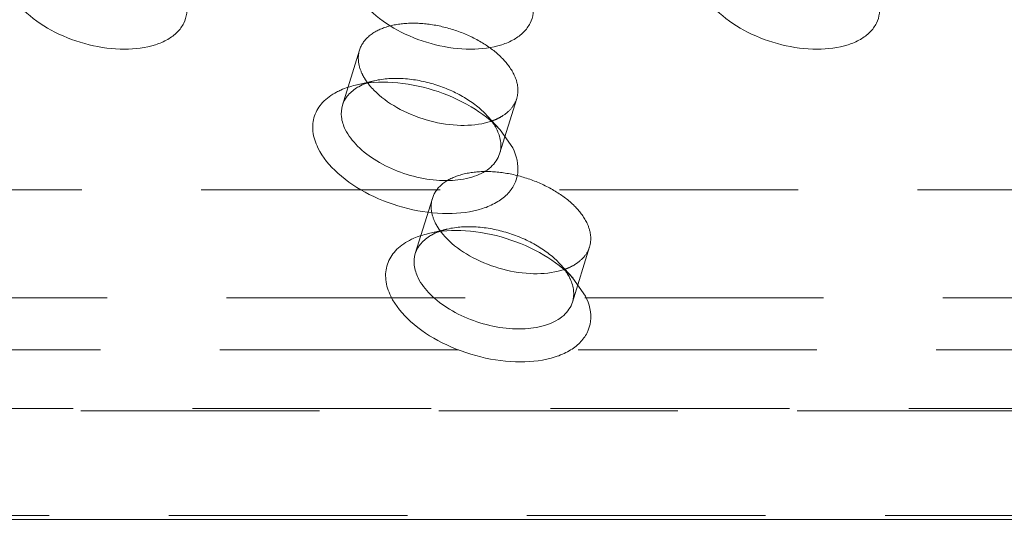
# Model space of a CAD drawing. Header units: millimetres. Extents: x 4497 to 11741, y 5958 to 12619.
# Tile 362 of 424: x 6600 to 6621, y 12335 to 12346. Entities that reach past the tile are written whole.
import ezdxf

# ---------------------------------------------------------------- set-up
doc = ezdxf.new("R2010")
doc.units = ezdxf.units.MM
doc.header["$LTSCALE"] = 0.8
doc.linetypes.add('HIDDEN', pattern=[9.525, 6.35, -3.175])
doc.layers.get('0').update_dxf_attribs({"linetype": 'CONTINUOUS', "lineweight": 0})
doc.layers.add('3', color=5, linetype='HIDDEN', lineweight=0)

msp = doc.modelspace()

# ---------------------------------------------------------------- linework, layer by layer
at = {"linetype": 'Continuous'}
for p, q in [((6610.262, 12343.546), (6610.53, 12343.161)), ((6611.811, 12340.388), (6612.08, 12340.004)), ((6638.496, 12335.254), (6487.442, 12335.254))]:
    msp.add_line(p, q, dxfattribs=at)
for centre, radius, start, end in [((6608.566, 12345.38), 1.4, 216.9479, 217.6446), ((6607.466, 12343.896), 0.585, 149.6044, 162.7578), ((6609.593, 12345.142), 1.492, 283.7632, 287.9868), ((6609.309, 12343.12), 0.982, 24.6217, 26.1426), ((6610.116, 12342.222), 1.4, 216.9479, 217.6446), ((6609.016, 12340.738), 0.585, 149.6044, 162.7578), ((6611.143, 12341.984), 1.492, 283.7632, 287.9868), ((6610.859, 12339.962), 0.982, 24.6217, 26.1426)]:
    msp.add_arc(centre, radius, start, end, dxfattribs=at)
for points, knots in [([(6603.501, 12346.506), (6603.572, 12346.36), (6603.633, 12346.113), (6603.54, 12345.806), (6603.396, 12345.612), (6603.186, 12345.457), (6602.813, 12345.3), (6602.237, 12345.233), (6601.504, 12345.331), (6600.792, 12345.593), (6600.2, 12345.978), (6599.906, 12346.324), (6599.817, 12346.506)], [0, 0, 0, 0, 0.096782, 0.141583, 0.188034, 0.239009, 0.296134, 0.428923, 0.58009, 0.735393, 0.879229, 1, 1, 1, 1]), ([(6610.87, 12346.506), (6610.941, 12346.36), (6611.002, 12346.113), (6610.909, 12345.806), (6610.764, 12345.612), (6610.554, 12345.457), (6610.181, 12345.3), (6609.605, 12345.233), (6608.873, 12345.331), (6608.161, 12345.593), (6607.568, 12345.978), (6607.274, 12346.324), (6607.185, 12346.506)], [0, 0, 0, 0, 0.096782, 0.141583, 0.188034, 0.239009, 0.296134, 0.428923, 0.58009, 0.735393, 0.879229, 1, 1, 1, 1]), ([(6618.238, 12346.506), (6618.309, 12346.36), (6618.37, 12346.113), (6618.277, 12345.806), (6618.133, 12345.612), (6617.923, 12345.457), (6617.55, 12345.3), (6616.974, 12345.233), (6616.241, 12345.331), (6615.529, 12345.593), (6614.937, 12345.978), (6614.643, 12346.324), (6614.554, 12346.506)], [0, 0, 0, 0, 0.096782, 0.141583, 0.188034, 0.239009, 0.296134, 0.428923, 0.58009, 0.735393, 0.879229, 1, 1, 1, 1]), ([(6606.782, 12344.35), (6606.812, 12344.365), (6606.941, 12344.427), (6607.078, 12344.471), (6607.185, 12344.496)], [0, 0, 0, 0, 0.236966, 1, 1, 1, 1]), ([(6606.961, 12344.192), (6606.975, 12344.216), (6607.041, 12344.313), (6607.132, 12344.39), (6607.207, 12344.438)], [0, 0, 0, 0, 0.237465, 1, 1, 1, 1]), ([(6607.185, 12344.496), (6607.441, 12344.557), (6608.006, 12344.585), (6608.847, 12344.423), (6609.633, 12344.083), (6610.084, 12343.741), (6610.262, 12343.546)], [0, 0, 0, 0, 0.236662, 0.499941, 0.763254, 1, 1, 1, 1]), ([(6607.207, 12344.438), (6607.222, 12344.447), (6607.284, 12344.484), (6607.35, 12344.514), (6607.402, 12344.534)], [0, 0, 0, 0, 0.240643, 1, 1, 1, 1]), ([(6607.458, 12344.525), (6607.467, 12344.514), (6607.503, 12344.468), (6607.543, 12344.424), (6607.574, 12344.392)], [0, 0, 0, 0, 0.243793, 1, 1, 1, 1]), ([(6606.386, 12343.161), (6606.332, 12343.271), (6606.257, 12343.497), (6606.288, 12343.85), (6606.477, 12344.153), (6606.672, 12344.292), (6606.782, 12344.35)], [0, 0, 0, 0, 0.261603, 0.497426, 0.734602, 1, 1, 1, 1]), ([(6607.574, 12344.392), (6607.717, 12344.245), (6608.07, 12343.989), (6608.678, 12343.736), (6609.322, 12343.619), (6609.753, 12343.645), (6609.948, 12343.693)], [0, 0, 0, 0, 0.2393, 0.503024, 0.765095, 1, 1, 1, 1]), ([(6606.967, 12343.553), (6606.926, 12343.636), (6606.869, 12343.807), (6606.882, 12343.99), (6606.907, 12344.07)], [0, 0, 0, 0, 0.525754, 1, 1, 1, 1]), ([(6610.108, 12343.694), (6610.116, 12343.682), (6610.146, 12343.637), (6610.173, 12343.589), (6610.191, 12343.553)], [0, 0, 0, 0, 0.257615, 1, 1, 1, 1]), ([(6610.251, 12343.036), (6610.218, 12342.928), (6610.068, 12342.715), (6609.697, 12342.527), (6609.224, 12342.448), (6608.689, 12342.482), (6608.142, 12342.624), (6607.64, 12342.86), (6607.232, 12343.166), (6607.032, 12343.422), (6606.967, 12343.553)], [0, 0, 0, 0, 0.087918, 0.191496, 0.315829, 0.456985, 0.606125, 0.75253, 0.886084, 1, 1, 1, 1]), ([(6610.202, 12343.529), (6610.239, 12343.449), (6610.289, 12343.285), (6610.275, 12343.113), (6610.251, 12343.036)], [0, 0, 0, 0, 0.523995, 1, 1, 1, 1]), ([(6610.53, 12343.161), (6610.61, 12342.998), (6610.679, 12342.719), (6610.574, 12342.375), (6610.412, 12342.156), (6610.176, 12341.982), (6609.756, 12341.805), (6609.108, 12341.729), (6608.284, 12341.84), (6607.483, 12342.134), (6606.816, 12342.568), (6606.486, 12342.958), (6606.386, 12343.161)], [0, 0, 0, 0, 0.096782, 0.141583, 0.188034, 0.239009, 0.296134, 0.428923, 0.58009, 0.735393, 0.879229, 1, 1, 1, 1]), ([(6608.332, 12341.192), (6608.362, 12341.208), (6608.491, 12341.27), (6608.628, 12341.313), (6608.734, 12341.338)], [0, 0, 0, 0, 0.236966, 1, 1, 1, 1]), ([(6608.511, 12341.034), (6608.525, 12341.058), (6608.591, 12341.155), (6608.682, 12341.232), (6608.757, 12341.28)], [0, 0, 0, 0, 0.237465, 1, 1, 1, 1]), ([(6608.734, 12341.338), (6608.991, 12341.399), (6609.556, 12341.427), (6610.397, 12341.265), (6611.182, 12340.925), (6611.633, 12340.583), (6611.811, 12340.388)], [0, 0, 0, 0, 0.236662, 0.499941, 0.763254, 1, 1, 1, 1]), ([(6608.757, 12341.28), (6608.771, 12341.289), (6608.834, 12341.326), (6608.9, 12341.357), (6608.951, 12341.376)], [0, 0, 0, 0, 0.240643, 1, 1, 1, 1]), ([(6609.008, 12341.368), (6609.016, 12341.356), (6609.053, 12341.31), (6609.093, 12341.266), (6609.124, 12341.234)], [0, 0, 0, 0, 0.243793, 1, 1, 1, 1]), ([(6607.935, 12340.004), (6607.881, 12340.113), (6607.807, 12340.339), (6607.838, 12340.693), (6608.026, 12340.995), (6608.222, 12341.134), (6608.332, 12341.192)], [0, 0, 0, 0, 0.261603, 0.497426, 0.734602, 1, 1, 1, 1]), ([(6609.124, 12341.234), (6609.266, 12341.087), (6609.619, 12340.831), (6610.227, 12340.578), (6610.872, 12340.461), (6611.303, 12340.488), (6611.497, 12340.536)], [0, 0, 0, 0, 0.2393, 0.503024, 0.765095, 1, 1, 1, 1]), ([(6608.517, 12340.395), (6608.476, 12340.479), (6608.419, 12340.65), (6608.432, 12340.832), (6608.457, 12340.912)], [0, 0, 0, 0, 0.525754, 1, 1, 1, 1]), ([(6611.658, 12340.536), (6611.666, 12340.525), (6611.696, 12340.479), (6611.723, 12340.432), (6611.74, 12340.395)], [0, 0, 0, 0, 0.257615, 1, 1, 1, 1]), ([(6611.801, 12339.878), (6611.767, 12339.771), (6611.617, 12339.557), (6611.247, 12339.369), (6610.774, 12339.29), (6610.238, 12339.325), (6609.692, 12339.466), (6609.19, 12339.702), (6608.782, 12340.008), (6608.581, 12340.264), (6608.517, 12340.395)], [0, 0, 0, 0, 0.087918, 0.191496, 0.315829, 0.456985, 0.606125, 0.75253, 0.886084, 1, 1, 1, 1]), ([(6611.752, 12340.372), (6611.788, 12340.292), (6611.839, 12340.128), (6611.824, 12339.955), (6611.801, 12339.878)], [0, 0, 0, 0, 0.523995, 1, 1, 1, 1]), ([(6612.08, 12340.004), (6612.16, 12339.84), (6612.228, 12339.562), (6612.124, 12339.217), (6611.962, 12338.999), (6611.725, 12338.824), (6611.306, 12338.647), (6610.657, 12338.571), (6609.834, 12338.683), (6609.032, 12338.976), (6608.366, 12339.41), (6608.035, 12339.8), (6607.935, 12340.004)], [0, 0, 0, 0, 0.096782, 0.141583, 0.188034, 0.239009, 0.296134, 0.428923, 0.58009, 0.735393, 0.879229, 1, 1, 1, 1])]:
    msp.add_open_spline(points, degree=3, knots=knots, dxfattribs=at)
at = {"layer": '3'}
for p, q in [((6607.27, 12345.245), (6606.907, 12344.07)), ((6607.589, 12344.591), (6607.185, 12344.496)), ((6610.614, 12344.211), (6610.251, 12343.036)), ((6609.982, 12343.852), (6610.262, 12343.545)), ((6624.224, 12342.267), (6587.382, 12342.267)), ((6608.82, 12342.087), (6608.457, 12340.912)), ((6609.138, 12341.433), (6608.734, 12341.338)), ((6612.164, 12341.053), (6611.801, 12339.878)), ((6611.532, 12340.694), (6611.812, 12340.388)), ((6490.141, 12339.967), (6641.195, 12339.967)), ((6639.859, 12338.86), (6488.805, 12338.86)), ((6489.415, 12337.617), (6640.024, 12337.617)), ((6525.14, 12337.567), (6623.693, 12337.567)), ((6638.77, 12335.335), (6487.716, 12335.335))]:
    msp.add_line(p, q, dxfattribs=at)
for centre, radius, start, end in [((6608.298, 12345.204), 1.079, 206.2043, 211.2544), ((6609.624, 12345.043), 1.387, 288.0281, 288.8293), ((6609.643, 12344.988), 1.329, 288.8194, 291.0134), ((6609.848, 12342.047), 1.079, 206.2043, 211.2544), ((6611.174, 12341.885), 1.387, 288.0281, 288.8293), ((6611.193, 12341.83), 1.329, 288.8194, 291.0134)]:
    msp.add_arc(centre, radius, start, end, dxfattribs=at)
for points, knots in [([(6619.117, 12346.891), (6619.37, 12346.891), (6619.883, 12346.822), (6620.594, 12346.561), (6621.187, 12346.176), (6621.481, 12345.829), (6621.57, 12345.648)], [0, 0, 0, 0, 0.264737, 0.536644, 0.78852, 1, 1, 1, 1]), ([(6610.554, 12344.728), (6610.489, 12344.859), (6610.289, 12345.115), (6609.881, 12345.421), (6609.379, 12345.657), (6608.833, 12345.799), (6608.297, 12345.833), (6607.824, 12345.754), (6607.454, 12345.566), (6607.304, 12345.353), (6607.27, 12345.245)], [0, 0, 0, 0, 0.113912, 0.247462, 0.393862, 0.542998, 0.684156, 0.808494, 0.912079, 1, 1, 1, 1]), ([(6607.27, 12345.245), (6607.245, 12345.165), (6607.232, 12344.982), (6607.289, 12344.811), (6607.33, 12344.728)], [0, 0, 0, 0, 0.474243, 1, 1, 1, 1]), ([(6607.589, 12344.591), (6607.788, 12344.638), (6608.228, 12344.66), (6608.882, 12344.534), (6609.493, 12344.269), (6609.844, 12344.003), (6609.982, 12343.852)], [0, 0, 0, 0, 0.236691, 0.499989, 0.763296, 1, 1, 1, 1]), ([(6610.614, 12344.211), (6610.639, 12344.291), (6610.652, 12344.473), (6610.595, 12344.645), (6610.554, 12344.728)], [0, 0, 0, 0, 0.474243, 1, 1, 1, 1]), ([(6607.402, 12344.534), (6607.417, 12344.54), (6607.478, 12344.562), (6607.541, 12344.58), (6607.589, 12344.591)], [0, 0, 0, 0, 0.242735, 1, 1, 1, 1]), ([(6610.321, 12343.848), (6610.391, 12343.893), (6610.513, 12343.997), (6610.592, 12344.139), (6610.614, 12344.211)], [0, 0, 0, 0, 0.521995, 1, 1, 1, 1]), ([(6609.982, 12343.852), (6609.994, 12343.839), (6610.039, 12343.788), (6610.08, 12343.735), (6610.108, 12343.694)], [0, 0, 0, 0, 0.257664, 1, 1, 1, 1]), ([(6610.12, 12343.747), (6610.138, 12343.754), (6610.208, 12343.782), (6610.275, 12343.818), (6610.321, 12343.848)], [0, 0, 0, 0, 0.260183, 1, 1, 1, 1]), ([(6612.104, 12341.57), (6612.039, 12341.702), (6611.839, 12341.957), (6611.431, 12342.263), (6610.928, 12342.499), (6610.382, 12342.641), (6609.847, 12342.675), (6609.374, 12342.596), (6609.003, 12342.408), (6608.853, 12342.195), (6608.82, 12342.087)], [0, 0, 0, 0, 0.113912, 0.247462, 0.393862, 0.542998, 0.684156, 0.808494, 0.912079, 1, 1, 1, 1]), ([(6608.82, 12342.087), (6608.795, 12342.007), (6608.782, 12341.825), (6608.839, 12341.654), (6608.88, 12341.57)], [0, 0, 0, 0, 0.474243, 1, 1, 1, 1]), ([(6609.138, 12341.433), (6609.338, 12341.48), (6609.778, 12341.503), (6610.432, 12341.376), (6611.043, 12341.112), (6611.394, 12340.845), (6611.532, 12340.694)], [0, 0, 0, 0, 0.236691, 0.499989, 0.763296, 1, 1, 1, 1]), ([(6612.164, 12341.053), (6612.188, 12341.133), (6612.202, 12341.316), (6612.144, 12341.487), (6612.104, 12341.57)], [0, 0, 0, 0, 0.474243, 1, 1, 1, 1]), ([(6608.951, 12341.376), (6608.966, 12341.382), (6609.027, 12341.404), (6609.09, 12341.422), (6609.138, 12341.433)], [0, 0, 0, 0, 0.242735, 1, 1, 1, 1]), ([(6611.871, 12340.69), (6611.94, 12340.735), (6612.063, 12340.839), (6612.141, 12340.981), (6612.164, 12341.053)], [0, 0, 0, 0, 0.521995, 1, 1, 1, 1]), ([(6611.532, 12340.694), (6611.544, 12340.681), (6611.588, 12340.631), (6611.629, 12340.577), (6611.658, 12340.536)], [0, 0, 0, 0, 0.257664, 1, 1, 1, 1]), ([(6611.669, 12340.589), (6611.688, 12340.596), (6611.757, 12340.625), (6611.824, 12340.66), (6611.871, 12340.69)], [0, 0, 0, 0, 0.260183, 1, 1, 1, 1])]:
    msp.add_open_spline(points, degree=3, knots=knots, dxfattribs=at)
for points in [[(6607.376, 12344.645), (6607.398, 12344.608), (6607.422, 12344.573), (6607.448, 12344.539)], [(6608.926, 12341.487), (6608.948, 12341.45), (6608.972, 12341.415), (6608.997, 12341.381)]]:
    msp.add_open_spline(points, degree=3, dxfattribs=at)

doc.saveas('drawing.dxf')
